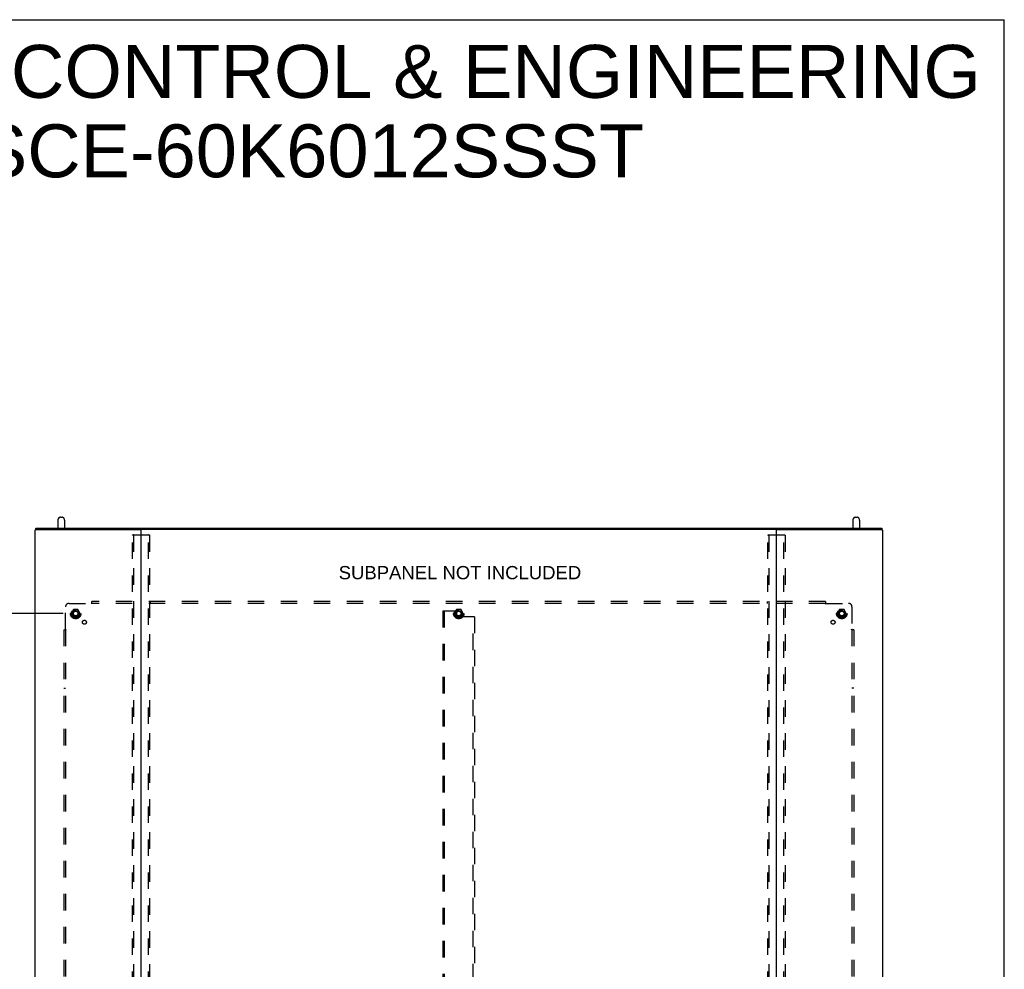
# Model space of a CAD drawing. Header units: inches. Extents: x 0 to 212, y 0 to 138.
# Tile 270 of 270: x 143 to 212, y 70 to 138. Entities that reach past the tile are written whole.
import ezdxf

# ---------------------------------------------------------------- set-up
doc = ezdxf.new("R2010")
doc.units = ezdxf.units.IN
doc.header["$LTSCALE"] = 11.6875
doc.header["$MEASUREMENT"] = 0
doc.linetypes.add('HIDDEN', pattern=[0.2, 0.1, -0.1])
doc.layers.get('0').update_dxf_attribs({"linetype": 'CONTINUOUS'})
for name, color, linetype in [('DEFAULT_2', 8, 'HIDDEN'), ('DIMENSIONS', 7, 'CONTINUOUS'), ('SUBPANEL', 7, 'CONTINUOUS')]:
    doc.layers.add(name, color=color, linetype=linetype)
doc.styles.get("Standard").update_dxf_attribs({"font": 'arial.ttf'})
doc.dimstyles.new('DIMSTYLE_1', dxfattribs={"dimtxt": 0.9375, "dimasz": 1.25, "dimexe": 0.09, "dimexo": 0.07, "dimgap": 0.0375, "dimtad": 0, "dimtih": 1, "dimtoh": 1, "dimzin": 4, "dimdsep": 46, "dimtxsty": 'Standard', "dimblk": '_FILLED', "dimblk1": '_FILLED', "dimblk2": '_FILLED', "dimcen": 0.09, "dimadec": 3, "dimazin": 1, "dimtfac": 1, "dimtdec": 3, "dimtofl": 0, "dimtmove": 0, "dimatfit": 3, "dimldrblk": '_FILLED', "dimfxl": 0, "dimtolj": 1, "dimtzin": 4, "dimarcsym": 0})

# ---------------------------------------------------------------- blocks, each defined once
blk = doc.blocks.new('_FILLED')
at = {"color": 0, "linetype": 'ByBlock'}
blk.add_solid([(0, 0), (-1, 0.2), (-1, -0.2)], dxfattribs=at)
blk = doc.blocks.new('*D2')
at = {"layer": 'DIMENSIONS', "color": 2, "linetype": 'Continuous'}
for p, q in [((145.868, 95.446), (137.155, 95.446)), ((138.28, 95.446), (138.28, 69.258)), ((138.28, 41.196), (138.28, 67.383)), ((145.868, 41.196), (137.155, 41.196))]:
    blk.add_line(p, q, dxfattribs=at)
at = {"layer": 'DIMENSIONS', "color": 2, "linetype": 'Continuous', "xscale": 1.25, "yscale": 1.25, "zscale": 1.25}
for p, rotation in [((138.28, 95.446), 90), ((138.28, 41.196), 270)]:
    blk.add_blockref('_FILLED', p, dxfattribs=dict(at, rotation=rotation))
at = {"layer": 'DIMENSIONS', "color": 2, "linetype": 'Continuous', "insert": (138.28, 68.79), "char_height": 0.9375, "width": 3.27602, "attachment_point": 2, "line_spacing_factor": 0.9}
blk.add_mtext('54.25', dxfattribs=at)

msp = doc.modelspace()

# ---------------------------------------------------------------- linework, layer by layer
at = {"color": 7, "linetype": 'Continuous'}
for p, q in [((0, 137.5), (212.5, 137.5)), ((212.5, 0), (212.5, 137.5)), ((145.48, 102.047), (145.48, 101.493)), ((145.658, 102.269), (145.786, 102.269)), ((145.963, 102.047), (145.963, 101.493)), ((201.772, 102.047), (201.772, 101.493)), ((201.95, 102.269), (202.078, 102.269)), ((202.255, 102.047), (202.255, 101.493)), ((143.92, 101.477), (143.92, 101.385)), ((143.982, 101.493), (203.753, 101.493)), ((203.816, 101.477), (203.816, 101.385))]:
    msp.add_line(p, q, dxfattribs=at)
at = {"color": 3, "linetype": 'Continuous'}
for p, q in [((143.868, 38.425), (143.868, 101.347)), ((143.95, 101.393), (151.337, 101.393)), ((151.342, 101.393), (151.393, 101.393)), ((151.368, 101.363), (151.368, 38.455)), ((196.338, 101.393), (151.398, 101.393)), ((196.343, 101.393), (196.394, 101.393)), ((196.368, 38.455), (196.368, 101.363)), ((196.399, 101.393), (203.786, 101.393)), ((203.868, 101.347), (203.868, 38.425))]:
    msp.add_line(p, q, dxfattribs=at)
for points in [[(143.92, 101.385), (143.911, 101.382), (143.903, 101.379), (143.896, 101.376), (143.89, 101.373), (143.884, 101.369), (143.879, 101.366), (143.875, 101.362), (143.872, 101.358), (143.87, 101.354), (143.868, 101.351), (143.868, 101.347)], [(143.95, 101.393), (143.939, 101.391), (143.929, 101.388), (143.92, 101.385)], [(203.786, 101.393), (203.797, 101.391), (203.806, 101.388), (203.816, 101.385)], [(203.816, 101.385), (203.824, 101.382), (203.832, 101.379), (203.84, 101.376), (203.846, 101.373), (203.852, 101.369), (203.857, 101.366), (203.861, 101.362), (203.864, 101.358), (203.866, 101.354), (203.867, 101.351), (203.868, 101.347)]]:
    msp.add_lwpolyline(points, dxfattribs=at)
at = {"color": 7, "linetype": 'Continuous'}
for points in [[(143.92, 101.477), (143.92, 101.478), (143.921, 101.48), (143.922, 101.481), (143.923, 101.482), (143.925, 101.483), (143.927, 101.485), (143.929, 101.486), (143.932, 101.487), (143.935, 101.488), (143.938, 101.489), (143.942, 101.49), (143.946, 101.49), (143.95, 101.491), (143.954, 101.492), (143.958, 101.492), (143.963, 101.493), (143.968, 101.493), (143.973, 101.493), (143.977, 101.493), (143.982, 101.493)], [(203.753, 101.493), (203.758, 101.493), (203.763, 101.493), (203.768, 101.493), (203.773, 101.493), (203.777, 101.492), (203.782, 101.492), (203.786, 101.491), (203.79, 101.49), (203.794, 101.49), (203.797, 101.489), (203.801, 101.488), (203.804, 101.487), (203.807, 101.486), (203.809, 101.485), (203.811, 101.483), (203.813, 101.482), (203.814, 101.481), (203.815, 101.48), (203.816, 101.478), (203.816, 101.477)]]:
    msp.add_lwpolyline(points, dxfattribs=at)
for centre, radius, start, end in [((145.722, 102.047), 0.241, 123.18477, 180), ((145.658, 102.144), 0.125, 90, 123.18477), ((145.786, 102.144), 0.125, 56.81523, 90), ((145.722, 102.047), 0.241, 0, 56.81523), ((202.014, 102.047), 0.241, 123.18477, 180), ((201.95, 102.144), 0.125, 90, 123.18477), ((202.078, 102.144), 0.125, 56.81523, 90), ((202.014, 102.047), 0.241, 0, 56.81523)]:
    msp.add_arc(centre, radius, start, end, dxfattribs=at)
at = {"color": 3, "linetype": 'Continuous'}
for centre, radius, start, end in [((151.337, 101.362), 0.031, 0, 90), ((151.398, 101.363), 0.03, 90, 180), ((196.338, 101.363), 0.03, 0, 90), ((196.399, 101.362), 0.031, 90, 180)]:
    msp.add_arc(centre, radius, start, end, dxfattribs=at)
at = {"layer": 'DEFAULT_2', "color": 8, "linetype": 'HIDDEN'}
for p, q in [((150.764, 38.538), (150.764, 100.988)), ((150.785, 101.018), (151.95, 101.018)), ((150.837, 100.988), (150.837, 38.538)), ((151.898, 38.538), (151.898, 100.988)), ((151.972, 100.988), (151.972, 38.538)), ((195.764, 38.538), (195.764, 100.988)), ((195.785, 101.018), (196.95, 101.018)), ((195.837, 100.988), (195.837, 38.538)), ((196.898, 38.538), (196.898, 100.988)), ((196.972, 100.988), (196.972, 38.538)), ((146.58, 95.718), (146.425, 95.451)), ((146.897, 95.723), (146.588, 95.723)), ((147.06, 95.451), (146.906, 95.718)), ((172.743, 95.633), (172.743, 41.008)), ((172.743, 95.633), (172.847, 95.633)), ((172.847, 95.633), (172.847, 41.008)), ((172.847, 95.633), (173.639, 95.633)), ((173.705, 95.718), (173.55, 95.451)), ((173.702, 95.571), (173.702, 95.28)), ((174.022, 95.723), (173.713, 95.723)), ((174.185, 95.451), (174.031, 95.718)), ((200.83, 95.718), (200.675, 95.451)), ((201.147, 95.723), (200.838, 95.723)), ((201.31, 95.451), (201.156, 95.718)), ((146.425, 95.441), (146.58, 95.173)), ((146.897, 95.168), (146.588, 95.168)), ((146.906, 95.173), (147.06, 95.441)), ((173.55, 95.441), (173.705, 95.173)), ((174.022, 95.168), (173.713, 95.168)), ((174.889, 95.217), (173.764, 95.217)), ((174.031, 95.173), (174.185, 95.441)), ((174.889, 41.424), (174.889, 95.217)), ((174.993, 95.217), (174.889, 95.217)), ((174.993, 95.217), (174.993, 41.424)), ((200.675, 95.441), (200.83, 95.173)), ((201.147, 95.168), (200.838, 95.168)), ((201.156, 95.173), (201.31, 95.441))]:
    msp.add_line(p, q, dxfattribs=at)
for points in [[(150.764, 100.988), (150.765, 100.996), (150.767, 101.003), (150.77, 101.01), (150.775, 101.014), (150.779, 101.017), (150.785, 101.018)], [(150.859, 101.018), (150.853, 101.017), (150.848, 101.014), (150.844, 101.01), (150.84, 101.003), (150.838, 100.996), (150.837, 100.988)], [(151.898, 100.988), (151.897, 100.996), (151.895, 101.003), (151.892, 101.01), (151.888, 101.014), (151.883, 101.017), (151.877, 101.018)], [(151.95, 101.018), (151.956, 101.017), (151.961, 101.014), (151.965, 101.01), (151.969, 101.003), (151.971, 100.996), (151.972, 100.988)], [(195.764, 100.988), (195.765, 100.996), (195.767, 101.003), (195.77, 101.01), (195.775, 101.014), (195.779, 101.017), (195.785, 101.018)], [(195.859, 101.018), (195.853, 101.017), (195.848, 101.014), (195.844, 101.01), (195.84, 101.003), (195.838, 100.996), (195.837, 100.988)], [(196.898, 100.988), (196.897, 100.996), (196.895, 101.003), (196.892, 101.01), (196.888, 101.014), (196.883, 101.017), (196.877, 101.018)], [(196.95, 101.018), (196.956, 101.017), (196.961, 101.014), (196.965, 101.01), (196.969, 101.003), (196.971, 100.996), (196.972, 100.988)]]:
    msp.add_lwpolyline(points, dxfattribs=at)
for centre, radius in [((146.743, 95.446), 0.372), ((146.743, 95.446), 0.356), ((146.743, 95.446), 0.312), ((146.743, 95.446), 0.204), ((146.743, 95.446), 0.188), ((146.743, 95.446), 0.183), ((146.743, 95.446), 0.165), ((173.868, 95.446), 0.372), ((173.868, 95.446), 0.356), ((173.868, 95.446), 0.312), ((173.868, 95.446), 0.204), ((173.868, 95.446), 0.188), ((173.868, 95.446), 0.183), ((173.868, 95.446), 0.165), ((200.993, 95.446), 0.372), ((200.993, 95.446), 0.356), ((200.993, 95.446), 0.312), ((200.993, 95.446), 0.204), ((200.993, 95.446), 0.188), ((200.993, 95.446), 0.183), ((200.993, 95.446), 0.165)]:
    msp.add_circle(centre, radius, dxfattribs=at)
for centre, radius, start, end in [((146.588, 95.713), 0.01, 90.01235, 149.98915), ((146.897, 95.713), 0.01, 30.01204, 89.98872), ((173.639, 95.571), 0.0625, 0, 90), ((173.713, 95.713), 0.01, 90.01235, 149.98915), ((174.022, 95.713), 0.01, 30.01204, 89.98872), ((200.838, 95.713), 0.01, 90.01235, 149.98915), ((201.147, 95.713), 0.01, 30.01204, 89.98872), ((146.434, 95.446), 0.01, 150.01268, 209.98829), ((146.588, 95.178), 0.01, 210.01204, 269.98872), ((146.897, 95.178), 0.01, 270.01235, 329.98915), ((147.052, 95.446), 0.01, 330.01268, 29.98829), ((173.559, 95.446), 0.01, 150.01268, 209.98829), ((173.764, 95.28), 0.0625, 180, 270), ((173.713, 95.178), 0.01, 210.01204, 269.98872), ((174.022, 95.178), 0.01, 270.01235, 329.98915), ((174.177, 95.446), 0.01, 330.01268, 29.98829), ((200.684, 95.446), 0.01, 150.01268, 209.98829), ((200.838, 95.178), 0.01, 210.01204, 269.98872), ((201.147, 95.178), 0.01, 270.01235, 329.98915), ((201.302, 95.446), 0.01, 330.01268, 29.98829)]:
    msp.add_arc(centre, radius, start, end, dxfattribs=at)
at = {"layer": 'SUBPANEL', "color": 8, "linetype": 'HIDDEN'}
for p, q in [((147.899, 96.124), (147.899, 96.29)), ((199.837, 96.29), (147.899, 96.29)), ((152.024, 96.29), (152.024, 96.165)), ((195.712, 96.29), (195.712, 96.165)), ((199.837, 96.29), (199.837, 96.124)), ((146.024, 94.325), (146.024, 95.915)), ((146.274, 96.165), (147.864, 96.165)), ((147.882, 96.183), (147.876, 96.177)), ((199.837, 96.165), (147.899, 96.165)), ((199.872, 96.165), (201.462, 96.165)), ((201.712, 95.915), (201.712, 94.325)), ((145.899, 94.29), (145.899, 42.352)), ((145.899, 94.29), (146.065, 94.29)), ((146.024, 94.29), (146.024, 42.352)), ((201.837, 94.29), (201.671, 94.29)), ((201.712, 94.29), (201.712, 42.352)), ((201.73, 94.307), (201.724, 94.313)), ((201.837, 94.29), (201.837, 42.352)), ((145.899, 90.165), (146.024, 90.165)), ((201.837, 90.165), (201.712, 90.165))]:
    msp.add_line(p, q, dxfattribs=at)
for points in [[(147.876, 96.177), (147.874, 96.175), (147.872, 96.173), (147.87, 96.171), (147.868, 96.169), (147.867, 96.168), (147.865, 96.166), (147.864, 96.165)], [(147.877, 96.145), (147.874, 96.15), (147.872, 96.152), (147.871, 96.155), (147.87, 96.157), (147.868, 96.159), (147.867, 96.161), (147.865, 96.163), (147.864, 96.165)], [(147.899, 96.124), (147.897, 96.124), (147.896, 96.125), (147.894, 96.126), (147.892, 96.127), (147.891, 96.128), (147.889, 96.129), (147.888, 96.131), (147.886, 96.132), (147.885, 96.134), (147.883, 96.135), (147.882, 96.137), (147.881, 96.139), (147.879, 96.141), (147.878, 96.143), (147.877, 96.145)], [(147.899, 96.203), (147.897, 96.201), (147.896, 96.199), (147.894, 96.197), (147.893, 96.195), (147.891, 96.193), (147.89, 96.191), (147.888, 96.189), (147.887, 96.188), (147.885, 96.186), (147.884, 96.185), (147.882, 96.183)], [(199.837, 96.203), (199.838, 96.201), (199.84, 96.199), (199.841, 96.197), (199.843, 96.195), (199.844, 96.193), (199.846, 96.191), (199.848, 96.189), (199.849, 96.188), (199.851, 96.186), (199.852, 96.185), (199.854, 96.183)], [(199.837, 96.124), (199.838, 96.124), (199.84, 96.125), (199.842, 96.126), (199.843, 96.127), (199.845, 96.128), (199.846, 96.129), (199.848, 96.131), (199.849, 96.132), (199.851, 96.134), (199.852, 96.135), (199.854, 96.137), (199.855, 96.139), (199.856, 96.141), (199.858, 96.143), (199.859, 96.145), (199.862, 96.15)], [(199.854, 96.183), (199.86, 96.177), (199.862, 96.175), (199.864, 96.173), (199.866, 96.171), (199.867, 96.169), (199.869, 96.168), (199.871, 96.166), (199.872, 96.165)], [(199.862, 96.15), (199.863, 96.152), (199.865, 96.155), (199.866, 96.157), (199.868, 96.159), (199.869, 96.161), (199.87, 96.163), (199.872, 96.165)], [(145.986, 94.29), (145.988, 94.291), (145.99, 94.293), (145.992, 94.294), (145.994, 94.296), (145.996, 94.297), (145.997, 94.299), (145.999, 94.301), (146.001, 94.302), (146.002, 94.304), (146.004, 94.305), (146.005, 94.307)], [(146.005, 94.307), (146.012, 94.313), (146.014, 94.315), (146.016, 94.317), (146.017, 94.319), (146.019, 94.32), (146.021, 94.322), (146.023, 94.324), (146.024, 94.325)], [(146.039, 94.315), (146.036, 94.316), (146.034, 94.318), (146.032, 94.319), (146.03, 94.321), (146.028, 94.322), (146.026, 94.323), (146.024, 94.325)], [(146.065, 94.29), (146.064, 94.291), (146.063, 94.293), (146.063, 94.295), (146.062, 94.296), (146.061, 94.298), (146.059, 94.299), (146.058, 94.301), (146.057, 94.302), (146.055, 94.304), (146.053, 94.305), (146.052, 94.307), (146.05, 94.308), (146.048, 94.309), (146.046, 94.311), (146.043, 94.312), (146.039, 94.315)], [(201.671, 94.29), (201.671, 94.291), (201.672, 94.293), (201.673, 94.295), (201.674, 94.296), (201.675, 94.298), (201.676, 94.299), (201.678, 94.301), (201.679, 94.302), (201.681, 94.304), (201.682, 94.305), (201.684, 94.307), (201.686, 94.308), (201.688, 94.309), (201.69, 94.311), (201.692, 94.312)], [(201.692, 94.312), (201.697, 94.315), (201.699, 94.316), (201.702, 94.318), (201.704, 94.319), (201.706, 94.321), (201.708, 94.322), (201.71, 94.323), (201.712, 94.325)], [(201.724, 94.313), (201.722, 94.315), (201.72, 94.317), (201.718, 94.319), (201.716, 94.32), (201.715, 94.322), (201.713, 94.324), (201.712, 94.325)], [(201.75, 94.29), (201.748, 94.291), (201.746, 94.293), (201.744, 94.294), (201.742, 94.296), (201.74, 94.297), (201.738, 94.299), (201.736, 94.301), (201.735, 94.302), (201.733, 94.304), (201.732, 94.305), (201.73, 94.307)]]:
    msp.add_lwpolyline(points, dxfattribs=at)
for centre, radius in [((146.743, 95.446), 0.25), ((173.868, 95.446), 0.25), ((200.993, 95.446), 0.25), ((147.362, 94.827), 0.141), ((200.374, 94.827), 0.141)]:
    msp.add_circle(centre, radius, dxfattribs=at)
for centre, start, end in [((146.274, 95.915), 90, 180), ((201.462, 95.915), 0, 90)]:
    msp.add_arc(centre, 0.25, start, end, dxfattribs=at)

# ---------------------------------------------------------------- texts
at = {"layer": 'DIMENSIONS', "color": 2, "linetype": 'Continuous', "attachment_point": 2, "line_spacing_factor": 0.9}
for s, insert, char_height, width in [('SAGINAW CONTROL & ENGINEERING\\PSCE-60K6012SSST', (163.404, 135.713), 3.75, 94.7119), ('SUBPANEL NOT INCLUDED', (173.954, 98.809), 0.9375, 17.14336)]:
    msp.add_mtext(s, dxfattribs=dict(at, insert=insert, char_height=char_height, width=width))

# ---------------------------------------------------------------- dimensions: what is measured, and where the dimension line sits
at = {"layer": 'DIMENSIONS', "color": 2, "linetype": 'Continuous'}
dim = msp.add_linear_dim(base=(138.28, 41.196), p1=(145.938, 95.446), p2=(145.938, 41.196), angle=270, dimstyle='DIMSTYLE_1', dxfattribs=at)
dim.commit()
dim.dimension.update_dxf_attribs({"geometry": '*D2', "text_midpoint": (138.28, 68.316), "dimtype": 160})

doc.saveas('drawing.dxf')
